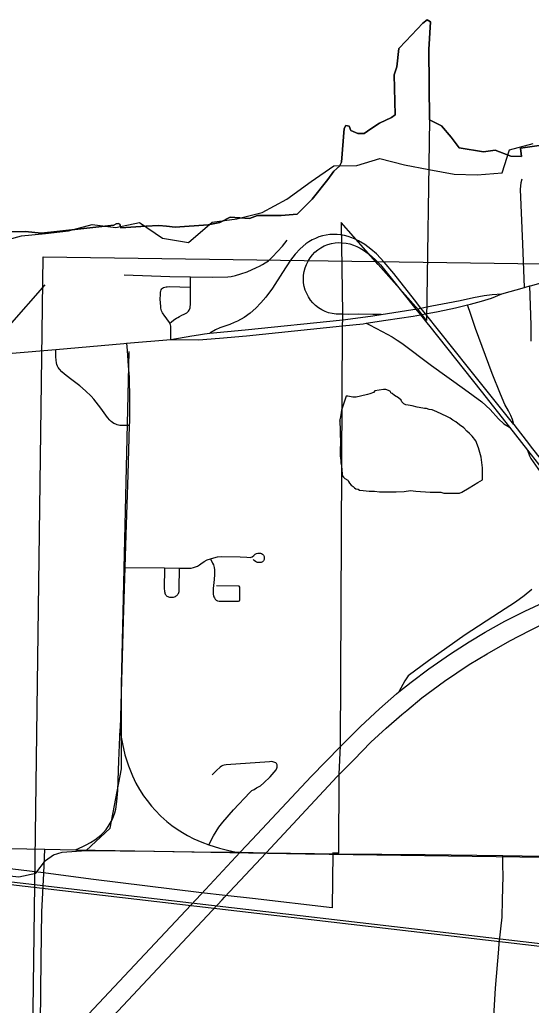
# Model space of a CAD drawing. Extents: x 0 to 34, y 0 to 22.
# Drawn here: x 4.2832 to 4.4958, y 18.1351 to 18.5451 of the extents above; entities that cross this region are included whole.
import ezdxf

# ---------------------------------------------------------------- set-up
doc = ezdxf.new("R2010")
doc.units = 0
for name, color, linetype in [('GM_X_City_Street', 7, 'Continuous'), ('GM_X_Corporation', 7, 'Continuous'), ('GM_X_County_Road', 7, 'Continuous'), ('GM_X_Interchange_Ramps', 7, 'Continuous'), ('GM_X_Major_Lake', 7, 'Continuous'), ('GM_X_Minor_River', 7, 'Continuous'), ('GM_X_Rail_Line', 7, 'Continuous'), ('GM_X_State_Route', 7, 'Continuous'), ('GM_X_Township_Road', 7, 'Continuous')]:
    doc.layers.add(name, color=color, linetype=linetype)

msp = doc.modelspace()

# ---------------------------------------------------------------- linework, layer by layer
at = {"layer": 'GM_X_City_Street'}
for p, q in [((4.35422, 18.43388), (4.3542, 18.43813)), ((4.279, 18.41786), (4.29374, 18.4348)), ((4.32688, 18.31731), (4.34337, 18.3171)), ((4.34337, 18.3171), (4.3496, 18.31702)), ((4.29324, 18.18992), (4.29372, 18.20002))]:
    msp.add_line(p, q, dxfattribs=at)
for points in [[(4.3542, 18.43813), (4.36342, 18.43798), (4.3697, 18.4382), (4.37105, 18.43836), (4.3729, 18.43876), (4.37511, 18.43938), (4.37772, 18.44031), (4.38165, 18.44201), (4.38282, 18.44256), (4.38419, 18.44323), (4.38528, 18.44393), (4.38656, 18.44482), (4.3876, 18.44577), (4.38833, 18.44645), (4.39239, 18.45095), (4.39433, 18.45342)], [(4.32662, 18.43896), (4.34559, 18.43837), (4.3542, 18.43813)], [(4.34565, 18.41884), (4.34545, 18.41914), (4.34323, 18.42222), (4.34283, 18.42277), (4.34256, 18.42323), (4.34228, 18.42376), (4.34216, 18.42409), (4.342, 18.42462), (4.34191, 18.42511), (4.34182, 18.42581), (4.34165, 18.42894), (4.3417, 18.43081), (4.34175, 18.43146), (4.34181, 18.43188), (4.3419, 18.43223), (4.34208, 18.43276), (4.34236, 18.4332), (4.34263, 18.43344), (4.34305, 18.43372), (4.34348, 18.43389), (4.34403, 18.434), (4.34445, 18.43404), (4.34529, 18.43409), (4.35422, 18.43388)], [(4.34565, 18.41884), (4.3463, 18.41949), (4.3471, 18.42016), (4.34771, 18.4206), (4.34845, 18.42099), (4.349, 18.4213), (4.34968, 18.42167), (4.35057, 18.42216), (4.35164, 18.42268), (4.35269, 18.42324), (4.35306, 18.42354), (4.35336, 18.42388), (4.35367, 18.42428), (4.35385, 18.42462), (4.35404, 18.42523), (4.35413, 18.42588), (4.35419, 18.42656), (4.35422, 18.43388)], [(4.3461, 18.41216), (4.3461, 18.41629), (4.34608, 18.41688), (4.34601, 18.41763), (4.34589, 18.41822), (4.34579, 18.41853), (4.34565, 18.41884)], [(4.32878, 18.37627), (4.32615, 18.3763), (4.32533, 18.37631), (4.3248, 18.37635), (4.32422, 18.37645), (4.3237, 18.3766), (4.32311, 18.37683), (4.32238, 18.37717), (4.32182, 18.37753), (4.32119, 18.37802), (4.32072, 18.37851), (4.31973, 18.37967), (4.31699, 18.38355), (4.31402, 18.3873), (4.31294, 18.38848), (4.31064, 18.39071), (4.30825, 18.39282), (4.30435, 18.39567), (4.30189, 18.39762), (4.30075, 18.39864), (4.29975, 18.39975), (4.29928, 18.40042), (4.29893, 18.40097), (4.29864, 18.40174), (4.29848, 18.40239), (4.29832, 18.40356), (4.2983, 18.40494), (4.29825, 18.40797)], [(4.36249, 18.32089), (4.36395, 18.32132), (4.36547, 18.32164), (4.367, 18.32178), (4.37488, 18.32164), (4.37765, 18.32152), (4.379, 18.32148), (4.37948, 18.32153), (4.37987, 18.3217), (4.38049, 18.32225), (4.38113, 18.32279), (4.38169, 18.32312), (4.38214, 18.32325), (4.38278, 18.32325), (4.38328, 18.32316), (4.38372, 18.32304), (4.38415, 18.32279), (4.38454, 18.3224), (4.38481, 18.32184), (4.38486, 18.32129), (4.38479, 18.32055), (4.38448, 18.32), (4.38407, 18.31963), (4.38359, 18.3194), (4.38293, 18.31934), (4.3821, 18.31938), (4.38161, 18.3195), (4.38119, 18.31975), (4.38068, 18.32019), (4.38026, 18.32064)], [(4.3496, 18.31702), (4.35341, 18.31697), (4.35449, 18.31704), (4.3555, 18.31725), (4.35635, 18.31751), (4.35713, 18.31787), (4.3579, 18.31836), (4.35848, 18.31882), (4.35986, 18.31973), (4.36114, 18.32039), (4.36249, 18.32089)], [(4.36249, 18.32089), (4.36338, 18.31911), (4.36377, 18.31832), (4.36402, 18.31728), (4.36415, 18.31632), (4.36412, 18.31428), (4.36402, 18.31225), (4.36363, 18.30847), (4.36361, 18.3069), (4.36369, 18.30615), (4.36383, 18.3055), (4.36394, 18.30505), (4.36416, 18.30457), (4.36443, 18.30406), (4.36484, 18.30362), (4.36538, 18.30337), (4.36606, 18.30326), (4.37242, 18.30324), (4.37415, 18.30321), (4.37457, 18.30343), (4.37472, 18.30385), (4.37477, 18.30879), (4.37473, 18.3091), (4.37438, 18.30944), (4.36502, 18.30964)], [(4.34337, 18.3171), (4.34332, 18.30844), (4.34337, 18.30759), (4.34342, 18.30721), (4.3435, 18.30687), (4.34359, 18.30653), (4.34374, 18.30619), (4.3439, 18.30589), (4.34414, 18.3056), (4.34441, 18.30538), (4.34475, 18.30517), (4.34508, 18.30501), (4.34554, 18.3049), (4.34716, 18.3049), (4.34758, 18.30501), (4.34794, 18.30521), (4.34822, 18.30541), (4.3485, 18.30564), (4.34876, 18.30587), (4.34899, 18.30615), (4.3492, 18.3065), (4.34933, 18.30685), (4.34944, 18.30727), (4.34949, 18.30768), (4.34955, 18.30848), (4.3496, 18.31702)], [(4.30646, 18.19981), (4.30948, 18.20125), (4.31088, 18.20191), (4.31269, 18.20285), (4.31447, 18.20399), (4.31575, 18.20492), (4.31695, 18.20595), (4.31808, 18.20707), (4.31911, 18.20826), (4.32004, 18.20954), (4.32088, 18.21088), (4.32161, 18.21229), (4.32223, 18.21374), (4.32273, 18.21524), (4.32313, 18.21676), (4.32366, 18.21985), (4.32406, 18.22451), (4.32441, 18.23688), (4.32504, 18.25019)], [(4.36176, 18.20185), (4.36374, 18.20565), (4.36481, 18.2075), (4.36597, 18.20928), (4.36766, 18.21134), (4.37208, 18.21646), (4.37885, 18.22369), (4.37973, 18.22447), (4.38064, 18.22497), (4.3817, 18.22555), (4.38248, 18.22596), (4.38336, 18.2265), (4.38475, 18.22766), (4.38731, 18.23017), (4.38979, 18.23306), (4.38997, 18.23343), (4.39012, 18.23377), (4.39024, 18.2342), (4.39028, 18.23459), (4.39027, 18.2351), (4.39013, 18.23546), (4.38992, 18.23575), (4.38966, 18.23596), (4.38923, 18.2362), (4.3888, 18.23633), (4.38837, 18.23643), (4.38789, 18.23649), (4.387, 18.23643), (4.36906, 18.23521), (4.36826, 18.23509), (4.36759, 18.23488), (4.36711, 18.23462), (4.3666, 18.23425), (4.36506, 18.23277), (4.3632, 18.23099)]]:
    msp.add_lwpolyline(points, dxfattribs=at)
at = {"layer": 'GM_X_Corporation'}
for points in [[(4.27342, 18.45686), (4.28554, 18.45701), (4.29227, 18.45634), (4.29862, 18.45701), (4.32235, 18.4596), (4.32335, 18.46019), (4.32412, 18.46037), (4.32486, 18.46004), (4.32523, 18.45849), (4.33558, 18.45923), (4.34109, 18.45948), (4.34419, 18.45926), (4.34788, 18.45882), (4.36149, 18.45985), (4.36636, 18.46081), (4.37067, 18.46292), (4.3787, 18.46244), (4.38203, 18.46362), (4.39194, 18.4637), (4.39851, 18.46429), (4.4048, 18.47042), (4.4113, 18.4787), (4.41374, 18.4821), (4.4161, 18.48417), (4.41692, 18.4858), (4.41802, 18.49991), (4.41876, 18.50117), (4.42009, 18.50087), (4.42083, 18.49903), (4.42375, 18.49782), (4.42643, 18.49782), (4.4292, 18.49977), (4.43278, 18.50205), (4.43781, 18.50449), (4.43927, 18.50562), (4.43879, 18.5222), (4.44001, 18.52554), (4.44082, 18.53309), (4.44366, 18.53626), (4.45082, 18.54374), (4.45252, 18.54512), (4.45399, 18.54431), (4.45326, 18.53277), (4.45358, 18.50351), (4.45234, 18.42005), (4.44896, 18.42437), (4.43221, 18.44333), (4.41683, 18.46074), (4.41736, 18.42285), (4.41737, 18.42061), (4.41721, 18.41799), (4.41638, 18.24313), (4.4158, 18.23132), (4.41569, 18.19844), (4.41333, 18.19851), (4.41311, 18.17569), (4.37999, 18.17961), (4.36858, 18.18076), (4.35872, 18.18188), (4.31272, 18.1876), (4.29313, 18.1902), (4.22095, 18.19879)], [(4.50892, 18.49417), (4.49137, 18.49173), (4.49178, 18.48823), (4.48738, 18.48836), (4.48089, 18.49092), (4.47601, 18.4901), (4.46585, 18.49181), (4.46259, 18.49626), (4.45854, 18.50099), (4.45358, 18.50351), (4.45326, 18.53277), (4.45399, 18.54431), (4.45252, 18.54512), (4.45082, 18.54374), (4.44366, 18.53626), (4.44082, 18.53309), (4.44001, 18.52554), (4.43879, 18.5222), (4.43927, 18.50562), (4.43781, 18.50449), (4.43278, 18.50205), (4.4292, 18.49977), (4.42643, 18.49782), (4.42375, 18.49782), (4.42083, 18.49903), (4.42009, 18.50087), (4.41876, 18.50117), (4.41802, 18.49991), (4.41692, 18.4858), (4.4161, 18.48417), (4.41374, 18.4821), (4.4113, 18.4787), (4.4048, 18.47042), (4.39851, 18.46429), (4.39194, 18.4637), (4.38203, 18.46362), (4.3787, 18.46244), (4.37067, 18.46292), (4.36636, 18.46081), (4.36149, 18.45985), (4.34788, 18.45882), (4.34419, 18.45926), (4.34109, 18.45948), (4.33558, 18.45923), (4.32523, 18.45849), (4.32486, 18.46004), (4.32412, 18.46037), (4.32335, 18.46019), (4.32235, 18.4596), (4.29862, 18.45701), (4.29227, 18.45634), (4.28554, 18.45701), (4.27342, 18.45686)], [(4.27342, 18.45686), (4.28554, 18.45701), (4.29227, 18.45634), (4.29862, 18.45701), (4.32235, 18.4596), (4.32335, 18.46019), (4.32412, 18.46037), (4.32486, 18.46004), (4.32523, 18.45849), (4.33558, 18.45923), (4.34109, 18.45948), (4.34419, 18.45926), (4.34788, 18.45882), (4.36149, 18.45985), (4.36636, 18.46081), (4.37067, 18.46292), (4.3787, 18.46244), (4.38203, 18.46362), (4.39194, 18.4637), (4.39851, 18.46429), (4.4048, 18.47042), (4.4113, 18.4787), (4.41374, 18.4821), (4.4161, 18.48417), (4.41692, 18.4858), (4.41802, 18.49991), (4.41876, 18.50117), (4.42009, 18.50087), (4.42083, 18.49903), (4.42375, 18.49782), (4.42643, 18.49782), (4.4292, 18.49977), (4.43278, 18.50205), (4.43781, 18.50449), (4.43927, 18.50562), (4.43879, 18.5222), (4.44001, 18.52554), (4.44082, 18.53309), (4.44366, 18.53626), (4.45082, 18.54374), (4.45252, 18.54512), (4.45399, 18.54431), (4.45326, 18.53277), (4.45358, 18.50351), (4.45854, 18.50099), (4.46259, 18.49626), (4.46585, 18.49181), (4.47601, 18.4901), (4.48089, 18.49092), (4.48738, 18.48836), (4.49178, 18.48823), (4.49137, 18.49173), (4.50892, 18.49417)]]:
    msp.add_lwpolyline(points, dxfattribs=at)
msp.add_lwpolyline([(4.78631, 18.43953), (4.79371, 18.43949), (4.7909, 17.94084), (4.28639, 17.94519), (4.29299, 18.44647)], close=True, dxfattribs=at)
at = {"layer": 'GM_X_County_Road'}
for p, q in [((4.32732, 18.33088), (4.32688, 18.31731)), ((4.29372, 18.20002), (4.30646, 18.19981))]:
    msp.add_line(p, q, dxfattribs=at)
for points in [[(4.32758, 18.41054), (4.32784, 18.40748), (4.32802, 18.40541), (4.32835, 18.40108), (4.32865, 18.39644), (4.32892, 18.38712), (4.32882, 18.37779), (4.32878, 18.37627)], [(4.32878, 18.37627), (4.32812, 18.35601), (4.32732, 18.33088)], [(4.32688, 18.31731), (4.32617, 18.29525), (4.32504, 18.25019)], [(4.32504, 18.25019), (4.32542, 18.24668), (4.32591, 18.24391), (4.32695, 18.23937), (4.32843, 18.23479), (4.33009, 18.23058), (4.33145, 18.22761), (4.33302, 18.22488), (4.33467, 18.22228), (4.33614, 18.22028), (4.33799, 18.21796), (4.33946, 18.21629), (4.34185, 18.21378), (4.34433, 18.21163), (4.34644, 18.20994), (4.34863, 18.2084), (4.35091, 18.20698), (4.35296, 18.20577), (4.35565, 18.20436), (4.35887, 18.20296), (4.36176, 18.20185)], [(4.20572, 18.20196), (4.21927, 18.20141), (4.29372, 18.20002)], [(4.30646, 18.19981), (4.36395, 18.1989), (4.3732, 18.19879)], [(4.36176, 18.20185), (4.36626, 18.20044), (4.36956, 18.19962), (4.3732, 18.19879)], [(4.3732, 18.19879), (4.37484, 18.19877), (4.38563, 18.19861), (4.4158, 18.19816)], [(4.4158, 18.19816), (4.45171, 18.19789), (4.48398, 18.19744)], [(4.48398, 18.19744), (4.49208, 18.19733), (4.53711, 18.19661), (4.56817, 18.19628), (4.57872, 18.19613)]]:
    msp.add_lwpolyline(points, dxfattribs=at)
at = {"layer": 'GM_X_Interchange_Ramps'}
for points in [[(4.48853, 18.37668), (4.46976, 18.40026), (4.45181, 18.42276), (4.44999, 18.42518), (4.44728, 18.42862), (4.43869, 18.43958), (4.43471, 18.44433), (4.4315, 18.44768), (4.42917, 18.44972), (4.42667, 18.45155), (4.42401, 18.45312), (4.42306, 18.45358), (4.42262, 18.4538), (4.42119, 18.45439), (4.41972, 18.45489), (4.41824, 18.4553), (4.41714, 18.4555), (4.41671, 18.45558), (4.41518, 18.45576), (4.41363, 18.4558), (4.41209, 18.45574), (4.41057, 18.45552), (4.40906, 18.4552), (4.40759, 18.45474), (4.40615, 18.45417), (4.40477, 18.45349), (4.40344, 18.4527), (4.40216, 18.45183), (4.3998, 18.44983), (4.3977, 18.44756), (4.39582, 18.44511), (4.39243, 18.43993), (4.38822, 18.43343), (4.38548, 18.42968), (4.38348, 18.42732), (4.38131, 18.42511), (4.37897, 18.42309), (4.37645, 18.4213), (4.37376, 18.41978), (4.37235, 18.41915), (4.37049, 18.4184), (4.36638, 18.41702), (4.36458, 18.41616), (4.36218, 18.41472)], [(4.43349, 18.42247), (4.42995, 18.42252), (4.42412, 18.42259), (4.42004, 18.42251), (4.41747, 18.42257), (4.41624, 18.4226), (4.41468, 18.42266), (4.41313, 18.42286), (4.41162, 18.42322), (4.41016, 18.42374), (4.40875, 18.42442), (4.40744, 18.42525), (4.40622, 18.42623), (4.4051, 18.42732), (4.40409, 18.42852), (4.40322, 18.42981), (4.40249, 18.43119), (4.40191, 18.43264), (4.40149, 18.43414), (4.40123, 18.43568), (4.40114, 18.43724), (4.4012, 18.4388), (4.40144, 18.44034), (4.40183, 18.44185), (4.40237, 18.44331), (4.40306, 18.44472), (4.40389, 18.44604), (4.40485, 18.44728), (4.40592, 18.4484), (4.40712, 18.44941), (4.40841, 18.45028), (4.40979, 18.45101), (4.41124, 18.45159), (4.41274, 18.45202), (4.41427, 18.45228), (4.41582, 18.4524), (4.41724, 18.45236), (4.41893, 18.45216), (4.42045, 18.45183), (4.42193, 18.45136), (4.42338, 18.45078), (4.42478, 18.45009), (4.42613, 18.4493), (4.42808, 18.44788), (4.42865, 18.44746), (4.43097, 18.44536), (4.43312, 18.44309), (4.43712, 18.4383), (4.44789, 18.42478), (4.44982, 18.4224), (4.45244, 18.41901), (4.45363, 18.41751), (4.47499, 18.39063), (4.48679, 18.37567)], [(4.48853, 18.37668), (4.48805, 18.37885), (4.48735, 18.3805), (4.48635, 18.38238), (4.4849, 18.38509), (4.483, 18.3893), (4.47961, 18.39789), (4.47268, 18.41668), (4.47068, 18.4225), (4.4693, 18.42652)], [(4.49427, 18.36611), (4.4951, 18.36369), (4.49559, 18.36263), (4.49959, 18.35704)], [(4.49612, 18.30813), (4.49293, 18.30543), (4.48931, 18.30277), (4.48264, 18.29849), (4.46839, 18.28918), (4.46077, 18.28389), (4.45306, 18.27838), (4.44473, 18.27213), (4.44322, 18.27005), (4.44086, 18.26548)]]:
    msp.add_lwpolyline(points, dxfattribs=at)
at = {"layer": 'GM_X_Major_Lake'}
msp.add_lwpolyline([(4.27426, 18.45258), (4.28393, 18.45524), (4.29398, 18.45619), (4.30346, 18.45733), (4.31332, 18.45999), (4.32318, 18.45866), (4.33304, 18.46076), (4.34252, 18.4543), (4.35332, 18.4524), (4.36318, 18.46095), (4.37342, 18.46228), (4.38404, 18.46494), (4.39427, 18.47045), (4.40432, 18.47786), (4.4138, 18.48432), (4.42328, 18.48451), (4.43295, 18.48736), (4.44319, 18.4847), (4.45323, 18.4828), (4.46385, 18.48091), (4.47333, 18.48053), (4.48376, 18.48148), (4.48679, 18.49098), (4.49665, 18.49364)], dxfattribs=at)
at = {"layer": 'GM_X_Minor_River'}
for points in [[(4.4163, 18.37872), (4.4166, 18.36884), (4.41639, 18.36657), (4.41637, 18.36372), (4.41674, 18.36182), (4.41673, 18.36068), (4.41691, 18.35954), (4.41727, 18.35612), (4.41726, 18.35555), (4.41783, 18.35478), (4.41839, 18.35421), (4.41953, 18.35363), (4.4199, 18.35306), (4.42028, 18.3523), (4.42103, 18.35153), (4.42178, 18.35096), (4.42235, 18.35038), (4.42292, 18.35), (4.42386, 18.3498), (4.42443, 18.34942), (4.42595, 18.34922), (4.42842, 18.34901), (4.4307, 18.34899), (4.43278, 18.34879), (4.43962, 18.34873), (4.44304, 18.3489), (4.4457, 18.34926), (4.44779, 18.34905), (4.45386, 18.34863), (4.45823, 18.3486), (4.45955, 18.34821), (4.46069, 18.3482), (4.46601, 18.34816), (4.46696, 18.34853), (4.47002, 18.35041), (4.47364, 18.35266), (4.47555, 18.35378), (4.47559, 18.35872), (4.47505, 18.36309), (4.47394, 18.36708), (4.47282, 18.36994), (4.47132, 18.37185), (4.47019, 18.373), (4.46906, 18.37396), (4.46774, 18.3753), (4.46604, 18.37664), (4.46453, 18.37779), (4.4632, 18.37856), (4.46207, 18.37932), (4.46075, 18.38009), (4.45658, 18.38202), (4.45469, 18.3828), (4.45336, 18.383), (4.45223, 18.38339), (4.45147, 18.38339), (4.45071, 18.38359), (4.44843, 18.38398), (4.44635, 18.38457), (4.44464, 18.38477), (4.44369, 18.38497), (4.44293, 18.38535), (4.44199, 18.38612), (4.44181, 18.38688), (4.44068, 18.38784), (4.43897, 18.3888), (4.43803, 18.38957), (4.43746, 18.38995), (4.43728, 18.39052), (4.43652, 18.39091), (4.43538, 18.3913), (4.43443, 18.3913), (4.43082, 18.39076), (4.43025, 18.39001), (4.42872, 18.38945), (4.42777, 18.38926), (4.42492, 18.38853), (4.42302, 18.38816), (4.42169, 18.38817), (4.4196, 18.38857), (4.41884, 18.38857), (4.41826, 18.38649), (4.4169, 18.3827), (4.4165, 18.37986), (4.4163, 18.37872), (4.4161, 18.37815)], [(4.47132, 18.37185), (4.47019, 18.373), (4.46906, 18.37396), (4.46774, 18.3753), (4.46604, 18.37664), (4.46453, 18.37779), (4.4632, 18.37856), (4.46207, 18.37932), (4.46075, 18.38009), (4.45658, 18.38202), (4.45469, 18.3828), (4.45336, 18.383), (4.45223, 18.38339), (4.45147, 18.38339), (4.45071, 18.38359), (4.44843, 18.38398), (4.44635, 18.38457), (4.44464, 18.38477), (4.44369, 18.38497), (4.44293, 18.38535), (4.44199, 18.38612), (4.44181, 18.38688), (4.44068, 18.38784), (4.43897, 18.3888), (4.43803, 18.38957), (4.43746, 18.38995), (4.43728, 18.39052), (4.43652, 18.39091), (4.43538, 18.3913), (4.43443, 18.3913), (4.43082, 18.39076), (4.43025, 18.39001), (4.42872, 18.38945), (4.42777, 18.38926), (4.42492, 18.38853), (4.42302, 18.38816), (4.42169, 18.38817), (4.4196, 18.38857), (4.41884, 18.38857), (4.41826, 18.38649), (4.4169, 18.3827), (4.4165, 18.37986), (4.4163, 18.37872)], [(4.4163, 18.37872), (4.4166, 18.36884), (4.41639, 18.36657), (4.41637, 18.36372), (4.41674, 18.36182), (4.41673, 18.36068), (4.41691, 18.35954), (4.41727, 18.35612), (4.41726, 18.35555), (4.41783, 18.35478), (4.41839, 18.35421), (4.41953, 18.35363), (4.4199, 18.35306), (4.42028, 18.3523), (4.42103, 18.35153), (4.42178, 18.35096), (4.42235, 18.35038), (4.42292, 18.35), (4.42386, 18.3498), (4.42443, 18.34942), (4.42595, 18.34922), (4.42842, 18.34901), (4.4307, 18.34899), (4.43278, 18.34879), (4.43962, 18.34873), (4.44304, 18.3489), (4.4457, 18.34926), (4.44779, 18.34905), (4.45386, 18.34863), (4.45823, 18.3486), (4.45955, 18.34821), (4.46069, 18.3482), (4.46601, 18.34816), (4.46696, 18.34853), (4.47002, 18.35041), (4.47364, 18.35266), (4.47555, 18.35378), (4.47559, 18.35872), (4.47505, 18.36309), (4.47394, 18.36708), (4.47282, 18.36994), (4.47132, 18.37185)]]:
    msp.add_lwpolyline(points, dxfattribs=at)
at = {"layer": 'GM_X_Rail_Line'}
for points in [[(4.31081, 18.19958), (4.32076, 18.20885), (4.32556, 18.23356), (4.32556, 18.26858), (4.32872, 18.40716)], [(3.25843, 18.37163), (3.51204, 18.29384), (3.54254, 18.28489), (3.56259, 18.2795), (3.5771, 18.27586), (3.59392, 18.27196), (3.61663, 18.26707), (3.64792, 18.26109), (3.67605, 18.25663), (3.70008, 18.25354), (3.88217, 18.23193), (3.88921, 18.23118), (3.97847, 18.22066), (4.05944, 18.21113), (4.16611, 18.19861), (4.30105, 18.18289), (4.6693, 18.13987)], [(3.25878, 18.37274), (3.51237, 18.29495), (3.54285, 18.28601), (3.56289, 18.28063), (3.57737, 18.27698), (3.59418, 18.27309), (3.61686, 18.26821), (3.64813, 18.26224), (3.67622, 18.25778), (3.70023, 18.25469), (3.8823, 18.23308), (3.88934, 18.23234), (3.97861, 18.22181), (4.05958, 18.21228), (4.16624, 18.19977), (4.30119, 18.18404), (4.66944, 18.14103)], [(3.88206, 18.23221), (3.88717, 18.23336), (4.09832, 18.20952), (4.28293, 18.18859), (4.2899, 18.19014), (4.29393, 18.19537), (4.29726, 18.1977), (4.30094, 18.19887), (4.31081, 18.19958)], [(4.31081, 18.19958), (4.33895, 18.19923), (4.40206, 18.19809), (4.68917, 18.19409)]]:
    msp.add_lwpolyline(points, dxfattribs=at)
at = {"layer": 'GM_X_State_Route'}
msp.add_line((4.48679, 18.37567), (4.49427, 18.36611), dxfattribs=at)
for points in [[(4.49347, 18.43391), (4.49528, 18.43439), (4.49604, 18.4346), (4.5239, 18.44264), (4.53379, 18.44549), (4.53799, 18.4467), (4.55315, 18.45048), (4.56239, 18.45229), (4.57173, 18.45339), (4.58299, 18.45432), (4.58522, 18.4545), (4.59848, 18.45534)], [(4.48354, 18.43106), (4.49301, 18.43379), (4.49347, 18.43391)], [(4.43349, 18.42247), (4.44664, 18.42453), (4.44789, 18.42478), (4.44999, 18.42518), (4.45244, 18.42564), (4.45454, 18.42604), (4.46114, 18.42735), (4.46631, 18.42838), (4.47184, 18.42959), (4.47619, 18.43036), (4.47963, 18.43079), (4.48354, 18.43106)], [(4.45032, 18.42249), (4.45181, 18.42276), (4.45716, 18.42371), (4.46433, 18.42529), (4.4693, 18.42652), (4.47061, 18.42684), (4.47516, 18.42804), (4.47937, 18.42933), (4.48354, 18.43106)], [(4.3461, 18.41216), (4.35472, 18.4136), (4.35753, 18.41406), (4.36005, 18.41442), (4.36218, 18.41472), (4.37698, 18.41613), (4.41748, 18.42033), (4.42694, 18.42153)], [(4.42694, 18.42153), (4.42993, 18.42191), (4.43349, 18.42247)], [(4.42725, 18.41888), (4.43541, 18.42012), (4.44675, 18.42183), (4.44982, 18.4224), (4.45032, 18.42249)], [(4.3461, 18.41216), (4.35753, 18.412), (4.36621, 18.41264), (4.37747, 18.41365), (4.41732, 18.41772)], [(4.41732, 18.41772), (4.42594, 18.41868), (4.42725, 18.41888)], [(4.42725, 18.41888), (4.42857, 18.41819), (4.43386, 18.41543), (4.43807, 18.41314), (4.44016, 18.41189), (4.442, 18.41061), (4.45443, 18.40131), (4.46802, 18.39146), (4.47522, 18.3861), (4.47875, 18.38294), (4.48216, 18.37903), (4.48447, 18.37702), (4.48679, 18.37567)], [(4.11759, 18.39959), (4.12039, 18.39962), (4.15027, 18.3989), (4.1735, 18.39893), (4.19517, 18.39958), (4.21371, 18.4006), (4.22252, 18.40136), (4.26006, 18.4046), (4.27664, 18.40607), (4.28008, 18.40637), (4.29825, 18.40797), (4.32656, 18.41046), (4.32758, 18.41054), (4.3461, 18.41216)], [(4.48853, 18.37668), (4.49514, 18.36824), (4.49583, 18.36737), (4.5173, 18.34023), (4.53625, 18.31632), (4.54173, 18.3094), (4.54291, 18.30794), (4.55299, 18.29525), (4.56081, 18.2856), (4.56391, 18.28212), (4.56614, 18.27995), (4.56851, 18.27796), (4.57124, 18.27612)], [(4.49427, 18.36611), (4.5049, 18.3525), (4.51422, 18.34082), (4.52981, 18.32138), (4.53101, 18.31987)], [(4.26281, 18.0793), (4.35863, 18.18138), (4.37484, 18.19877), (4.37983, 18.20412), (4.40435, 18.23034), (4.41649, 18.24285), (4.42488, 18.25109), (4.4328, 18.25853), (4.43982, 18.26465), (4.44086, 18.26548), (4.44586, 18.26951), (4.45332, 18.2751), (4.46224, 18.28131), (4.47004, 18.2864), (4.4767, 18.29038), (4.48485, 18.29489), (4.49316, 18.2991), (4.503, 18.30373)], [(4.44405, 18.25779), (4.4504, 18.26299), (4.45977, 18.26994), (4.47007, 18.27688), (4.4775, 18.28129), (4.48694, 18.28674), (4.49519, 18.29111), (4.50359, 18.2952), (4.50914, 18.29768)], [(4.41522, 18.23031), (4.41591, 18.23104), (4.42205, 18.23718), (4.42922, 18.24459), (4.43547, 18.25038), (4.44207, 18.25616), (4.44405, 18.25779)], [(4.36733, 18.17902), (4.36835, 18.18011), (4.38563, 18.19861), (4.41522, 18.23031)], [(4.08852, 17.89431), (4.09738, 17.90062), (4.10605, 17.9072), (4.11451, 17.91404), (4.12278, 17.92113), (4.13199, 17.9295), (4.14096, 17.93814), (4.14967, 17.94702), (4.2051, 18.00597), (4.23492, 18.03776), (4.31373, 18.1217), (4.36733, 18.17902)]]:
    msp.add_lwpolyline(points, dxfattribs=at)
at = {"layer": 'GM_X_Township_Road'}
for points in [[(4.49301, 18.43379), (4.49227, 18.45188), (4.49138, 18.47443), (4.49159, 18.47746), (4.49199, 18.47891)], [(4.49583, 18.41143), (4.49582, 18.41808), (4.49528, 18.43439)], [(4.4823, 18.15843), (4.48249, 18.16089), (4.48371, 18.17174), (4.48391, 18.17896), (4.48417, 18.18891), (4.48407, 18.19359), (4.48398, 18.19744)], [(4.29187, 18.12776), (4.29217, 18.15421), (4.29248, 18.17405), (4.29324, 18.18992)], [(4.4785, 18.10169), (4.47849, 18.10325), (4.47873, 18.10949), (4.47958, 18.12196), (4.48017, 18.12818), (4.48102, 18.14221), (4.4823, 18.15843)]]:
    msp.add_lwpolyline(points, dxfattribs=at)

doc.saveas('drawing.dxf')
